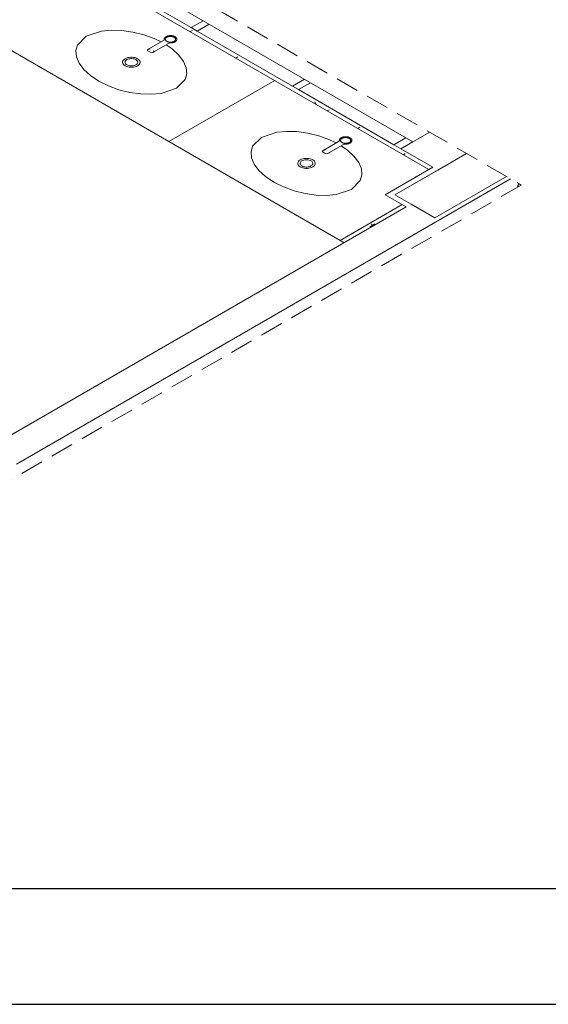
# Model space of a CAD drawing. Header units: millimetres. Extents: x 567 to 934, y -1 to 364.
# Tile 594 of 656: x 764.79 to 769.38, y 60.03 to 68.56. Entities that reach past the tile are written whole.
import ezdxf

# ---------------------------------------------------------------- set-up
doc = ezdxf.new("R2010")
doc.units = ezdxf.units.MM
doc.header["$MEASUREMENT"] = 0
doc.linetypes.add('JIS_02_2.0', pattern=[0.3, 0.2, -0.1])
doc.layers.get('0').update_dxf_attribs({"lineweight": 18})
for name, color, linetype, lineweight in [('A-ANNO-SYMB', 7, 'Continuous', 9), ('A-GENM', 7, 'Continuous', 13), ('A-GLAZ', 7, 'Continuous', 13), ('A-GLAZ-SILL', 7, 'Continuous', 13), ('A-WALL', 7, 'Continuous', 25), ('DI-Área do detalhe', 10, 'JIS_02_2.0', 0), ('Metais - Celite', 7, 'Continuous', 13), ('Peças hidrossanitárias', 7, 'Continuous', 13), ('S-COLS', 7, 'Continuous', 13)]:
    doc.layers.add(name, color=color, linetype=linetype, lineweight=lineweight)
doc.layers.add('FOLHA_PADRÃO', color=7, linetype='Continuous')

# ---------------------------------------------------------------- blocks, each defined once
blk = doc.blocks.new('A1EST. 1500')
at = {"layer": 'FOLHA_PADRÃO', "color": 1, "linetype": 'Continuous'}
blk.add_line((0, 0), (150.008, 0), dxfattribs=at)
at = {"layer": 'FOLHA_PADRÃO', "color": 6, "linetype": 'Continuous'}
blk.add_lwpolyline([(149, 58.4001), (149, 1), (1, 1), (1, 58.4001), (149, 58.4001)], dxfattribs=at)

msp = doc.modelspace()

# ---------------------------------------------------------------- linework, layer by layer
at = {"layer": 'A-ANNO-SYMB', "color": 8, "linetype": 'Continuous', "lineweight": 5}
msp.add_lwpolyline([(769.1085, 67.1085), (769.1091, 67.1103), (769.1098, 67.1121), (769.1104, 67.1139), (769.111, 67.1157), (769.1115, 67.1175), (769.1121, 67.1193), (769.1126, 67.1211), (769.1132, 67.123), (769.1137, 67.1248), (769.1141, 67.1266), (769.1146, 67.1284), (769.1151, 67.1302), (769.1155, 67.1321), (769.1159, 67.1339), (769.1163, 67.1357), (769.1167, 67.1375), (769.117, 67.1394), (769.1174, 67.1412), (769.1174, 67.1412)], dxfattribs=at)
at = {"layer": 'A-GENM', "color": 8, "lineweight": 5}
for p, q in [((764.4704, 69.497), (768.3399, 67.2629)), ((763.0492, 69.2574), (766.0861, 67.5041)), ((766.0861, 67.5041), (767.0041, 68.0341)), ((767.5699, 66.6474), (766.0861, 67.5041)), ((768.1074, 66.9578), (767.5699, 66.6474)), ((767.5699, 66.6474), (767.6045, 66.6274))]:
    msp.add_line(p, q, dxfattribs=at)
at = {"layer": 'A-GENM', "color": 8, "linetype": 'Continuous', "lineweight": 5}
for p, q in [((766.2708, 68.4575), (766.2899, 68.4685)), ((766.6667, 68.2289), (766.6827, 68.2381)), ((767.3512, 67.8492), (767.3609, 67.8281)), ((767.4586, 67.7717), (767.4746, 67.7809)), ((767.7226, 67.6193), (767.741, 67.6299)), ((768.1185, 67.3907), (768.1345, 67.3999)), ((767.829, 66.7664), (767.8726, 66.7915)), ((767.8415, 66.7927), (767.8519, 66.7702))]:
    msp.add_line(p, q, dxfattribs=at)
at = {"layer": 'A-GENM', "color": 8, "lineweight": 5}
for points in [[(765.3694, 68.4179), (765.5021, 68.4621), (765.5855, 68.47), (765.6767, 68.4675), (765.772, 68.4542), (765.8674, 68.4305), (765.9589, 68.3972), (766.0179, 68.3691)], [(766.1504, 67.967), (766.0177, 67.9228), (765.9343, 67.9149), (765.8431, 67.9174), (765.7478, 67.9307), (765.6524, 67.9544), (765.5609, 67.9877), (765.4774, 68.0294), (765.4053, 68.0776), (765.3476, 68.1304), (765.3065, 68.1855), (765.2835, 68.2405), (765.2791, 68.2932), (765.2928, 68.3413), (765.3694, 68.4179)], [(766.0612, 68.3443), (766.1145, 68.3073), (766.1722, 68.2545), (766.2133, 68.1994), (766.2363, 68.1444), (766.2407, 68.0917), (766.227, 68.0436), (766.1504, 67.967)], [(767.6688, 67.0903), (767.5361, 67.0461), (767.4528, 67.0382), (767.3616, 67.0407), (767.2662, 67.054), (767.1708, 67.0777), (767.0794, 67.1111), (766.9958, 67.1527), (766.9237, 67.2009), (766.866, 67.2537), (766.825, 67.3088), (766.802, 67.3638), (766.7975, 67.4165), (766.8112, 67.4646), (766.8878, 67.5412)], [(766.8878, 67.5412), (767.0205, 67.5855), (767.1039, 67.5934), (767.1951, 67.5908), (767.2904, 67.5775), (767.3859, 67.5538), (767.4773, 67.5205), (767.5363, 67.4924)], [(767.5796, 67.4676), (767.6329, 67.4307), (767.6906, 67.3779), (767.7317, 67.3228), (767.7547, 67.2677), (767.7591, 67.2151), (767.7454, 67.1669), (767.6688, 67.0903)]]:
    msp.add_lwpolyline(points, dxfattribs=at)
at = {"layer": 'A-GLAZ', "color": 8, "lineweight": 5}
for p, q in [((764.6167, 69.5724), (768.2021, 67.5024)), ((766.3834, 68.5524), (766.2795, 68.4924)), ((766.2795, 68.4924), (766.3315, 68.4624)), ((766.3315, 68.4624), (766.4354, 68.5224)), ((767.2625, 68.0449), (767.1585, 67.9849)), ((767.1585, 67.9849), (767.2105, 67.9549)), ((767.2105, 67.9549), (767.3144, 68.0149)), ((768.0375, 67.4774), (768.1415, 67.5374)), ((768.2021, 67.5024), (768.3469, 67.586)), ((768.0982, 67.4424), (768.0375, 67.4774)), ((768.2021, 67.5024), (768.0982, 67.4424))]:
    msp.add_line(p, q, dxfattribs=at)
at = {"layer": 'A-GLAZ-SILL', "color": 8, "lineweight": 5}
for p, q in [((766.2795, 68.4924), (765.4525, 68.9699)), ((767.1585, 67.9849), (766.3315, 68.4624)), ((768.0375, 67.4774), (767.2105, 67.9549))]:
    msp.add_line(p, q, dxfattribs=at)
at = {"layer": 'A-WALL', "color": 8, "lineweight": 5}
for p, q in [((768.0982, 67.4424), (768.3746, 67.2829)), ((768.0461, 67.0432), (768.6666, 67.4014)), ((768.3746, 67.2829), (767.9595, 67.0432)), ((764.7631, 64.7069), (769.0484, 67.181)), ((769.013, 67.2014), (768.3925, 66.8432)), ((767.9595, 67.0432), (768.142, 66.9378)), ((768.1853, 66.9628), (768.0461, 67.0432)), ((768.142, 66.9378), (764.5206, 64.8469)), ((768.3925, 66.8432), (768.1853, 66.9628))]:
    msp.add_line(p, q, dxfattribs=at)
at = {"layer": 'DI-Área do detalhe'}
msp.add_lwpolyline([(756.0674, 67.4217), (762.3494, 71.0487), (769.1412, 67.1274), (762.8592, 63.5005), (756.0674, 67.4217)], dxfattribs=at)
at = {"layer": 'Metais - Celite', "color": 8, "lineweight": 5}
for p, q in [((766.0577, 68.3921), (765.9117, 68.3078)), ((766.0446, 68.3934), (766.0445, 68.3921)), ((766.0445, 68.3921), (766.0445, 68.3909)), ((766.0445, 68.3909), (766.0446, 68.3896)), ((766.0448, 68.3947), (766.0446, 68.3934)), ((766.0446, 68.3896), (766.0447, 68.3883)), ((766.0447, 68.3883), (766.045, 68.3871)), ((766.0451, 68.3959), (766.0448, 68.3947)), ((766.045, 68.3871), (766.0453, 68.3858)), ((766.0454, 68.3972), (766.0451, 68.3959)), ((766.0453, 68.3858), (766.0457, 68.3846)), ((766.0459, 68.3984), (766.0454, 68.3972)), ((766.0464, 68.3997), (766.0459, 68.3984)), ((766.047, 68.4009), (766.0464, 68.3997)), ((766.0477, 68.4021), (766.047, 68.4009)), ((766.0485, 68.4033), (766.0477, 68.4021)), ((766.0494, 68.4045), (766.0485, 68.4033)), ((766.0503, 68.4056), (766.0494, 68.4045)), ((766.0514, 68.4067), (766.0503, 68.4056)), ((766.0525, 68.4078), (766.0514, 68.4067)), ((766.0537, 68.4089), (766.0525, 68.4078)), ((766.0549, 68.41), (766.0537, 68.4089)), ((766.0562, 68.411), (766.0549, 68.41)), ((766.0558, 68.393), (766.0557, 68.392)), ((766.0557, 68.392), (766.0557, 68.391)), ((766.0557, 68.391), (766.0558, 68.39)), ((766.056, 68.394), (766.0558, 68.393)), ((766.0558, 68.39), (766.0559, 68.3889)), ((766.0559, 68.3889), (766.0561, 68.3879)), ((766.0562, 68.395), (766.056, 68.394)), ((766.0561, 68.3879), (766.0564, 68.3869)), ((766.0576, 68.412), (766.0562, 68.411)), ((766.0565, 68.396), (766.0562, 68.395)), ((766.0564, 68.3869), (766.0567, 68.3859)), ((766.0568, 68.397), (766.0565, 68.396)), ((766.0567, 68.3859), (766.0571, 68.385)), ((766.0573, 68.398), (766.0568, 68.397)), ((766.0571, 68.385), (766.0576, 68.384)), ((766.0577, 68.399), (766.0573, 68.398)), ((766.0591, 68.4129), (766.0576, 68.412)), ((766.0576, 68.384), (766.0582, 68.383)), ((766.0583, 68.3999), (766.0577, 68.399)), ((766.0582, 68.383), (766.0588, 68.3821)), ((766.0589, 68.4009), (766.0583, 68.3999)), ((766.0588, 68.3821), (766.0594, 68.3811)), ((766.0596, 68.4018), (766.0589, 68.4009)), ((766.0606, 68.4138), (766.0591, 68.4129)), ((766.0594, 68.3811), (766.0602, 68.3802)), ((766.0604, 68.4027), (766.0596, 68.4018)), ((766.0602, 68.3802), (766.061, 68.3793)), ((766.0612, 68.4036), (766.0604, 68.4027)), ((766.0615, 68.4143), (766.0606, 68.4138)), ((766.061, 68.3793), (766.0618, 68.3784)), ((766.0621, 68.4045), (766.0612, 68.4036)), ((766.0631, 68.4152), (766.0615, 68.4143)), ((766.0618, 68.3784), (766.0628, 68.3776)), ((766.063, 68.4053), (766.0621, 68.4045)), ((766.0628, 68.3776), (766.0637, 68.3767)), ((766.064, 68.4062), (766.063, 68.4053)), ((766.0648, 68.416), (766.0631, 68.4152)), ((766.0637, 68.3767), (766.0648, 68.3759)), ((766.0651, 68.407), (766.064, 68.4062)), ((766.0665, 68.4168), (766.0648, 68.416)), ((766.0648, 68.3759), (766.0659, 68.3751)), ((766.0662, 68.4078), (766.0651, 68.407)), ((766.0659, 68.3751), (766.067, 68.3744)), ((766.0674, 68.4085), (766.0662, 68.4078)), ((766.0683, 68.4175), (766.0665, 68.4168)), ((766.067, 68.3744), (766.0682, 68.3736)), ((766.0686, 68.4092), (766.0674, 68.4085)), ((766.0682, 68.3736), (766.0695, 68.3729)), ((766.0701, 68.4182), (766.0683, 68.4175)), ((766.0692, 68.4096), (766.0686, 68.4092)), ((766.0705, 68.4103), (766.0692, 68.4096)), ((766.0695, 68.3729), (766.0708, 68.3722)), ((766.072, 68.4189), (766.0701, 68.4182)), ((766.0719, 68.411), (766.0705, 68.4103)), ((766.0708, 68.3722), (766.0721, 68.3716)), ((766.0733, 68.4116), (766.0719, 68.411)), ((766.074, 68.4195), (766.072, 68.4189)), ((766.0721, 68.3716), (766.0735, 68.371)), ((766.0747, 68.4122), (766.0733, 68.4116)), ((766.0759, 68.4201), (766.074, 68.4195)), ((766.0761, 68.4127), (766.0747, 68.4122)), ((766.0779, 68.4206), (766.0759, 68.4201)), ((766.0776, 68.4133), (766.0761, 68.4127)), ((766.0792, 68.4138), (766.0776, 68.4133)), ((766.08, 68.4211), (766.0779, 68.4206)), ((766.0808, 68.4142), (766.0792, 68.4138)), ((766.0821, 68.4215), (766.08, 68.4211)), ((766.0824, 68.4146), (766.0808, 68.4142)), ((766.0842, 68.4219), (766.0821, 68.4215)), ((766.084, 68.415), (766.0824, 68.4146)), ((766.0856, 68.4153), (766.084, 68.415)), ((766.0863, 68.4222), (766.0842, 68.4219)), ((766.0873, 68.4157), (766.0856, 68.4153)), ((766.0884, 68.4225), (766.0863, 68.4222)), ((766.089, 68.4159), (766.0873, 68.4157)), ((766.0906, 68.4227), (766.0884, 68.4225)), ((766.0907, 68.4161), (766.089, 68.4159)), ((766.0928, 68.4229), (766.0906, 68.4227)), ((766.0924, 68.4163), (766.0907, 68.4161)), ((766.0942, 68.4165), (766.0924, 68.4163)), ((766.095, 68.423), (766.0928, 68.4229)), ((766.0959, 68.4166), (766.0942, 68.4165)), ((766.0972, 68.4231), (766.095, 68.423)), ((766.0977, 68.4166), (766.0959, 68.4166)), ((766.0994, 68.4232), (766.0972, 68.4231)), ((766.0994, 68.4167), (766.0977, 68.4166)), ((766.1016, 68.4231), (766.0994, 68.4232)), ((766.1012, 68.4166), (766.0994, 68.4167)), ((766.1029, 68.4166), (766.1012, 68.4166)), ((766.1038, 68.4231), (766.1016, 68.4231)), ((766.1047, 68.4165), (766.1029, 68.4166)), ((766.106, 68.4229), (766.1038, 68.4231)), ((766.1064, 68.4164), (766.1047, 68.4165)), ((766.1082, 68.4228), (766.106, 68.4229)), ((766.1081, 68.4162), (766.1064, 68.4164)), ((766.1099, 68.416), (766.1081, 68.4162)), ((766.1103, 68.4225), (766.1082, 68.4228)), ((766.1116, 68.4157), (766.1099, 68.416)), ((766.1125, 68.4223), (766.1103, 68.4225)), ((766.1132, 68.4154), (766.1116, 68.4157)), ((766.1146, 68.4219), (766.1125, 68.4223)), ((766.1149, 68.4151), (766.1132, 68.4154)), ((766.1167, 68.4216), (766.1146, 68.4219)), ((766.1165, 68.4147), (766.1149, 68.4151)), ((766.1181, 68.4143), (766.1165, 68.4147)), ((766.1188, 68.4212), (766.1167, 68.4216)), ((766.1197, 68.4138), (766.1181, 68.4143)), ((766.1209, 68.4207), (766.1188, 68.4212)), ((766.1212, 68.4134), (766.1197, 68.4138)), ((766.1229, 68.4202), (766.1209, 68.4207)), ((766.1228, 68.4128), (766.1212, 68.4134)), ((766.1242, 68.4123), (766.1228, 68.4128)), ((766.1249, 68.4196), (766.1229, 68.4202)), ((766.1257, 68.4117), (766.1242, 68.4123)), ((766.1268, 68.419), (766.1249, 68.4196)), ((766.127, 68.4111), (766.1257, 68.4117)), ((766.1259, 68.3711), (766.1273, 68.3717)), ((766.1287, 68.4184), (766.1268, 68.419)), ((766.1284, 68.4104), (766.127, 68.4111)), ((766.1273, 68.3717), (766.1286, 68.3724)), ((766.1297, 68.4098), (766.1284, 68.4104)), ((766.1286, 68.3724), (766.1299, 68.373)), ((766.1305, 68.4177), (766.1287, 68.4184)), ((766.1309, 68.4091), (766.1297, 68.4098)), ((766.1299, 68.373), (766.1306, 68.3734)), ((766.1323, 68.4169), (766.1305, 68.4177)), ((766.1306, 68.3734), (766.1318, 68.3742)), ((766.1321, 68.4083), (766.1309, 68.4091)), ((766.1318, 68.3742), (766.133, 68.3749)), ((766.1333, 68.4075), (766.1321, 68.4083)), ((766.1341, 68.4162), (766.1323, 68.4169)), ((766.133, 68.3749), (766.1341, 68.3757)), ((766.1344, 68.4068), (766.1333, 68.4075)), ((766.1358, 68.4153), (766.1341, 68.4162)), ((766.1341, 68.3757), (766.1352, 68.3765)), ((766.1354, 68.4059), (766.1344, 68.4068)), ((766.1352, 68.3765), (766.1362, 68.3773)), ((766.1364, 68.4051), (766.1354, 68.4059)), ((766.1374, 68.4145), (766.1358, 68.4153)), ((766.1362, 68.3773), (766.1371, 68.3782)), ((766.1373, 68.4042), (766.1364, 68.4051)), ((766.1371, 68.3782), (766.138, 68.3791)), ((766.1382, 68.4034), (766.1373, 68.4042)), ((766.139, 68.4136), (766.1374, 68.4145)), ((766.138, 68.3791), (766.1388, 68.38)), ((766.139, 68.4025), (766.1382, 68.4034)), ((766.1388, 68.38), (766.1396, 68.3809)), ((766.1405, 68.4127), (766.139, 68.4136)), ((766.1397, 68.4015), (766.139, 68.4025)), ((766.1396, 68.3809), (766.1402, 68.3818)), ((766.1404, 68.4006), (766.1397, 68.4015)), ((766.1402, 68.3818), (766.1409, 68.3828)), ((766.141, 68.3997), (766.1404, 68.4006)), ((766.1419, 68.4117), (766.1405, 68.4127)), ((766.1409, 68.3828), (766.1414, 68.3837)), ((766.1416, 68.3987), (766.141, 68.3997)), ((766.1414, 68.3837), (766.1419, 68.3847)), ((766.142, 68.3977), (766.1416, 68.3987)), ((766.1416, 68.3707), (766.1429, 68.3717)), ((766.1433, 68.4107), (766.1419, 68.4117)), ((766.1419, 68.3847), (766.1424, 68.3857)), ((766.1425, 68.3967), (766.142, 68.3977)), ((766.1424, 68.3857), (766.1427, 68.3867)), ((766.1428, 68.3957), (766.1425, 68.3967)), ((766.1427, 68.3867), (766.143, 68.3877)), ((766.1431, 68.3947), (766.1428, 68.3957)), ((766.1429, 68.3717), (766.1443, 68.3727)), ((766.143, 68.3877), (766.1432, 68.3887)), ((766.1433, 68.3937), (766.1431, 68.3947)), ((766.1432, 68.3887), (766.1434, 68.3897)), ((766.1446, 68.4097), (766.1433, 68.4107)), ((766.1434, 68.3927), (766.1433, 68.3937)), ((766.1435, 68.3917), (766.1434, 68.3927)), ((766.1434, 68.3907), (766.1435, 68.3917)), ((766.1434, 68.3897), (766.1434, 68.3907)), ((766.1443, 68.3727), (766.1455, 68.3738)), ((766.1459, 68.4086), (766.1446, 68.4097)), ((766.1455, 68.3738), (766.1467, 68.3748)), ((766.147, 68.4075), (766.1459, 68.4086)), ((766.1467, 68.3748), (766.1478, 68.3759)), ((766.1481, 68.4064), (766.147, 68.4075)), ((766.1478, 68.3759), (766.1488, 68.3771)), ((766.1491, 68.4053), (766.1481, 68.4064)), ((766.1488, 68.3771), (766.1498, 68.3782)), ((766.15, 68.4042), (766.1491, 68.4053)), ((766.1498, 68.3782), (766.1507, 68.3794)), ((766.1509, 68.403), (766.15, 68.4042)), ((766.1507, 68.3794), (766.1514, 68.3806)), ((766.1516, 68.4018), (766.1509, 68.403)), ((766.1514, 68.3806), (766.1522, 68.3818)), ((766.1523, 68.4006), (766.1516, 68.4018)), ((766.1522, 68.3818), (766.1528, 68.383)), ((766.1529, 68.3993), (766.1523, 68.4006)), ((766.1528, 68.383), (766.1533, 68.3842)), ((766.1534, 68.3981), (766.1529, 68.3993)), ((766.1533, 68.3842), (766.1538, 68.3855)), ((766.1539, 68.3969), (766.1534, 68.3981)), ((766.1538, 68.3855), (766.1541, 68.3867)), ((766.1542, 68.3956), (766.1539, 68.3969)), ((766.1541, 68.3867), (766.1544, 68.388)), ((766.1545, 68.3943), (766.1542, 68.3956)), ((766.1544, 68.388), (766.1546, 68.3893)), ((766.1546, 68.3931), (766.1545, 68.3943)), ((766.1547, 68.3918), (766.1546, 68.3931)), ((766.1546, 68.3893), (766.1547, 68.3905)), ((766.1547, 68.3905), (766.1547, 68.3918)), ((765.9014, 68.3008), (765.896, 68.2956)), ((765.896, 68.2956), (765.9149, 68.2847)), ((765.9081, 68.3057), (765.9014, 68.3008)), ((765.9153, 68.3098), (765.9081, 68.3057)), ((765.9239, 68.3099), (765.9182, 68.3066)), ((765.9529, 68.2866), (765.9585, 68.2899)), ((765.955, 68.2828), (766.1015, 68.3674)), ((766.0735, 68.371), (766.075, 68.3704)), ((766.075, 68.3704), (766.0764, 68.3698)), ((766.0764, 68.3698), (766.0779, 68.3693)), ((766.0779, 68.3693), (766.0795, 68.3688)), ((766.0795, 68.3688), (766.0811, 68.3684)), ((766.0811, 68.3684), (766.0827, 68.368)), ((766.0827, 68.368), (766.0843, 68.3676)), ((766.0843, 68.3676), (766.0859, 68.3673)), ((766.0859, 68.3673), (766.0876, 68.367)), ((766.0876, 68.367), (766.0893, 68.3667)), ((766.0888, 68.3601), (766.091, 68.3599)), ((766.0893, 68.3667), (766.091, 68.3665)), ((766.091, 68.3665), (766.0928, 68.3663)), ((766.091, 68.3599), (766.0932, 68.3597)), ((766.0928, 68.3663), (766.0945, 68.3662)), ((766.0932, 68.3597), (766.0954, 68.3596)), ((766.0945, 68.3662), (766.0963, 68.3661)), ((766.0954, 68.3596), (766.0976, 68.3595)), ((766.0963, 68.3661), (766.098, 68.366)), ((766.0976, 68.3595), (766.0998, 68.3595)), ((766.098, 68.366), (766.0998, 68.366)), ((766.0998, 68.366), (766.1015, 68.366)), ((766.0998, 68.3595), (766.102, 68.3595)), ((766.1015, 68.366), (766.1033, 68.3661)), ((766.102, 68.3595), (766.1042, 68.3596)), ((766.1033, 68.3661), (766.105, 68.3662)), ((766.1042, 68.3596), (766.1064, 68.3598)), ((766.105, 68.3662), (766.1067, 68.3663)), ((766.1064, 68.3598), (766.1086, 68.3599)), ((766.1067, 68.3663), (766.1085, 68.3665)), ((766.1085, 68.3665), (766.1102, 68.3668)), ((766.1086, 68.3599), (766.1107, 68.3602)), ((766.1102, 68.3668), (766.1119, 68.367)), ((766.1107, 68.3602), (766.1129, 68.3605)), ((766.1119, 68.367), (766.1135, 68.3673)), ((766.1129, 68.3605), (766.115, 68.3608)), ((766.1135, 68.3673), (766.1152, 68.3677)), ((766.115, 68.3608), (766.1171, 68.3612)), ((766.1152, 68.3677), (766.1168, 68.368)), ((766.1168, 68.368), (766.1184, 68.3685)), ((766.1171, 68.3612), (766.1192, 68.3616)), ((766.1184, 68.3685), (766.12, 68.3689)), ((766.1192, 68.3616), (766.1212, 68.3621)), ((766.12, 68.3689), (766.1215, 68.3694)), ((766.1212, 68.3621), (766.1233, 68.3626)), ((766.1215, 68.3694), (766.123, 68.3699)), ((766.123, 68.3699), (766.1245, 68.3705)), ((766.1233, 68.3626), (766.1252, 68.3632)), ((766.1245, 68.3705), (766.1259, 68.3711)), ((766.1252, 68.3632), (766.1272, 68.3638)), ((766.1272, 68.3638), (766.129, 68.3644)), ((766.129, 68.3644), (766.1309, 68.3651)), ((766.1309, 68.3651), (766.1327, 68.3659)), ((766.1327, 68.3659), (766.1344, 68.3667)), ((766.1344, 68.3667), (766.1361, 68.3675)), ((766.1361, 68.3675), (766.1377, 68.3684)), ((766.1377, 68.3684), (766.1386, 68.3688)), ((766.1386, 68.3688), (766.1401, 68.3698)), ((766.1401, 68.3698), (766.1416, 68.3707)), ((765.9149, 68.2847), (765.9338, 68.2738)), ((765.9338, 68.2738), (765.9427, 68.2769)), ((765.9427, 68.2769), (765.9512, 68.2808)), ((765.9512, 68.2808), (765.9584, 68.2849)), ((767.5632, 67.518), (767.563, 67.5167)), ((767.5635, 67.5193), (767.5632, 67.518)), ((767.5639, 67.5205), (767.5635, 67.5193)), ((767.5643, 67.5218), (767.5639, 67.5205)), ((767.5648, 67.523), (767.5643, 67.5218)), ((767.5655, 67.5242), (767.5648, 67.523)), ((767.5662, 67.5254), (767.5655, 67.5242)), ((767.5669, 67.5266), (767.5662, 67.5254)), ((767.5678, 67.5278), (767.5669, 67.5266)), ((767.5688, 67.5289), (767.5678, 67.5278)), ((767.5698, 67.5301), (767.5688, 67.5289)), ((767.5709, 67.5312), (767.5698, 67.5301)), ((767.5721, 67.5322), (767.5709, 67.5312)), ((767.5733, 67.5333), (767.5721, 67.5322)), ((767.5747, 67.5343), (767.5733, 67.5333)), ((767.5746, 67.5183), (767.5744, 67.5173)), ((767.5749, 67.5193), (767.5746, 67.5183)), ((767.5761, 67.5353), (767.5747, 67.5343)), ((767.5753, 67.5203), (767.5749, 67.5193)), ((767.5757, 67.5213), (767.5753, 67.5203)), ((767.5762, 67.5223), (767.5757, 67.5213)), ((767.5775, 67.5363), (767.5761, 67.5353)), ((767.5767, 67.5232), (767.5762, 67.5223)), ((767.5774, 67.5242), (767.5767, 67.5232)), ((767.5781, 67.5251), (767.5774, 67.5242)), ((767.579, 67.5372), (767.5775, 67.5363)), ((767.5788, 67.526), (767.5781, 67.5251)), ((767.5796, 67.5269), (767.5788, 67.526)), ((767.5799, 67.5376), (767.579, 67.5372)), ((767.5805, 67.5278), (767.5796, 67.5269)), ((767.5815, 67.5385), (767.5799, 67.5376)), ((767.5815, 67.5287), (767.5805, 67.5278)), ((767.5832, 67.5393), (767.5815, 67.5385)), ((767.5825, 67.5295), (767.5815, 67.5287)), ((767.5835, 67.5303), (767.5825, 67.5295)), ((767.5849, 67.5401), (767.5832, 67.5393)), ((767.5846, 67.5311), (767.5835, 67.5303)), ((767.5858, 67.5318), (767.5846, 67.5311)), ((767.5867, 67.5409), (767.5849, 67.5401)), ((767.587, 67.5326), (767.5858, 67.5318)), ((767.5886, 67.5416), (767.5867, 67.5409)), ((767.5877, 67.533), (767.587, 67.5326)), ((767.589, 67.5336), (767.5877, 67.533)), ((767.5905, 67.5422), (767.5886, 67.5416)), ((767.5903, 67.5343), (767.589, 67.5336)), ((767.5917, 67.5349), (767.5903, 67.5343)), ((767.5924, 67.5428), (767.5905, 67.5422)), ((767.5931, 67.5355), (767.5917, 67.5349)), ((767.5944, 67.5434), (767.5924, 67.5428)), ((767.5946, 67.5361), (767.5931, 67.5355)), ((767.5964, 67.5439), (767.5944, 67.5434)), ((767.5961, 67.5366), (767.5946, 67.5361)), ((767.5976, 67.5371), (767.5961, 67.5366)), ((767.5984, 67.5444), (767.5964, 67.5439)), ((767.5992, 67.5375), (767.5976, 67.5371)), ((767.6005, 67.5448), (767.5984, 67.5444)), ((767.6008, 67.538), (767.5992, 67.5375)), ((767.6026, 67.5452), (767.6005, 67.5448)), ((767.6024, 67.5383), (767.6008, 67.538)), ((767.6041, 67.5387), (767.6024, 67.5383)), ((767.6047, 67.5455), (767.6026, 67.5452)), ((767.6057, 67.539), (767.6041, 67.5387)), ((767.6069, 67.5458), (767.6047, 67.5455)), ((767.6074, 67.5392), (767.6057, 67.539)), ((767.609, 67.5461), (767.6069, 67.5458)), ((767.6091, 67.5395), (767.6074, 67.5392)), ((767.6112, 67.5462), (767.609, 67.5461)), ((767.6109, 67.5397), (767.6091, 67.5395)), ((767.6126, 67.5398), (767.6109, 67.5397)), ((767.6134, 67.5464), (767.6112, 67.5462)), ((767.6143, 67.5399), (767.6126, 67.5398)), ((767.6156, 67.5465), (767.6134, 67.5464)), ((767.6161, 67.54), (767.6143, 67.5399)), ((767.6178, 67.5465), (767.6156, 67.5465)), ((767.6179, 67.54), (767.6161, 67.54)), ((767.62, 67.5465), (767.6178, 67.5465)), ((767.6196, 67.54), (767.6179, 67.54)), ((767.6214, 67.5399), (767.6196, 67.54)), ((767.6222, 67.5464), (767.62, 67.5465)), ((767.6231, 67.5398), (767.6214, 67.5399)), ((767.6244, 67.5463), (767.6222, 67.5464)), ((767.6248, 67.5397), (767.6231, 67.5398)), ((767.6266, 67.5461), (767.6244, 67.5463)), ((767.6266, 67.5395), (767.6248, 67.5397)), ((767.6288, 67.5459), (767.6266, 67.5461)), ((767.6283, 67.5393), (767.6266, 67.5395)), ((767.63, 67.539), (767.6283, 67.5393)), ((767.6309, 67.5456), (767.6288, 67.5459)), ((767.6317, 67.5387), (767.63, 67.539)), ((767.6331, 67.5453), (767.6309, 67.5456)), ((767.6333, 67.5384), (767.6317, 67.5387)), ((767.6352, 67.5449), (767.6331, 67.5453)), ((767.635, 67.538), (767.6333, 67.5384)), ((767.6366, 67.5376), (767.635, 67.538)), ((767.6372, 67.5445), (767.6352, 67.5449)), ((767.6381, 67.5372), (767.6366, 67.5376)), ((767.6393, 67.544), (767.6372, 67.5445)), ((767.6397, 67.5367), (767.6381, 67.5372)), ((767.6413, 67.5435), (767.6393, 67.544)), ((767.6412, 67.5362), (767.6397, 67.5367)), ((767.6427, 67.5356), (767.6412, 67.5362)), ((767.6433, 67.5429), (767.6413, 67.5435)), ((767.6441, 67.535), (767.6427, 67.5356)), ((767.6452, 67.5423), (767.6433, 67.5429)), ((767.6455, 67.5344), (767.6441, 67.535)), ((767.6471, 67.5417), (767.6452, 67.5423)), ((767.6468, 67.5338), (767.6455, 67.5344)), ((767.6481, 67.5331), (767.6468, 67.5338)), ((767.649, 67.541), (767.6471, 67.5417)), ((767.6494, 67.5324), (767.6481, 67.5331)), ((767.6508, 67.5403), (767.649, 67.541)), ((767.6506, 67.5316), (767.6494, 67.5324)), ((767.6517, 67.5309), (767.6506, 67.5316)), ((767.6525, 67.5395), (767.6508, 67.5403)), ((767.6528, 67.5301), (767.6517, 67.5309)), ((767.6542, 67.5387), (767.6525, 67.5395)), ((767.6539, 67.5293), (767.6528, 67.5301)), ((767.6548, 67.5284), (767.6539, 67.5293)), ((767.6558, 67.5378), (767.6542, 67.5387)), ((767.6558, 67.5276), (767.6548, 67.5284)), ((767.6574, 67.5369), (767.6558, 67.5378)), ((767.6566, 67.5267), (767.6558, 67.5276)), ((767.6574, 67.5258), (767.6566, 67.5267)), ((767.6589, 67.536), (767.6574, 67.5369)), ((767.6582, 67.5249), (767.6574, 67.5258)), ((767.6589, 67.5239), (767.6582, 67.5249)), ((767.6604, 67.535), (767.6589, 67.536)), ((767.6595, 67.523), (767.6589, 67.5239)), ((767.66, 67.522), (767.6595, 67.523)), ((767.6605, 67.521), (767.66, 67.522)), ((767.6617, 67.534), (767.6604, 67.535)), ((767.6609, 67.5201), (767.6605, 67.521)), ((767.6612, 67.5191), (767.6609, 67.5201)), ((767.6615, 67.5181), (767.6612, 67.5191)), ((767.6617, 67.5171), (767.6615, 67.5181)), ((767.663, 67.533), (767.6617, 67.534)), ((767.6643, 67.532), (767.663, 67.533)), ((767.6654, 67.5309), (767.6643, 67.532)), ((767.6665, 67.5298), (767.6654, 67.5309)), ((767.6675, 67.5286), (767.6665, 67.5298)), ((767.6685, 67.5275), (767.6675, 67.5286)), ((767.6693, 67.5263), (767.6685, 67.5275)), ((767.6701, 67.5251), (767.6693, 67.5263)), ((767.6708, 67.5239), (767.6701, 67.5251)), ((767.6714, 67.5227), (767.6708, 67.5239)), ((767.6719, 67.5214), (767.6714, 67.5227)), ((767.6723, 67.5202), (767.6719, 67.5214)), ((767.6726, 67.5189), (767.6723, 67.5202)), ((767.6729, 67.5177), (767.6726, 67.5189)), ((767.6731, 67.5164), (767.6729, 67.5177)), ((767.4337, 67.4331), (767.4266, 67.429)), ((767.5761, 67.5155), (767.4301, 67.4312)), ((767.4423, 67.4332), (767.4366, 67.43)), ((767.4734, 67.4062), (767.6199, 67.4908)), ((767.563, 67.5167), (767.5629, 67.5155)), ((767.5629, 67.5155), (767.5629, 67.5142)), ((767.5629, 67.5142), (767.563, 67.5129)), ((767.563, 67.5129), (767.5632, 67.5117)), ((767.5632, 67.5117), (767.5634, 67.5104)), ((767.5634, 67.5104), (767.5637, 67.5091)), ((767.5637, 67.5091), (767.5642, 67.5079)), ((767.5744, 67.5173), (767.5742, 67.5163)), ((767.5742, 67.5163), (767.5742, 67.5153)), ((767.5742, 67.5153), (767.5742, 67.5143)), ((767.5742, 67.5143), (767.5742, 67.5133)), ((767.5742, 67.5133), (767.5743, 67.5123)), ((767.5743, 67.5123), (767.5745, 67.5113)), ((767.5745, 67.5113), (767.5748, 67.5103)), ((767.5748, 67.5103), (767.5752, 67.5093)), ((767.5752, 67.5093), (767.5756, 67.5083)), ((767.5756, 67.5083), (767.576, 67.5073)), ((767.576, 67.5073), (767.5766, 67.5064)), ((767.5766, 67.5064), (767.5772, 67.5054)), ((767.5772, 67.5054), (767.5779, 67.5045)), ((767.5779, 67.5045), (767.5786, 67.5035)), ((767.5786, 67.5035), (767.5794, 67.5026)), ((767.5794, 67.5026), (767.5803, 67.5018)), ((767.5803, 67.5018), (767.5812, 67.5009)), ((767.5812, 67.5009), (767.5822, 67.5001)), ((767.5822, 67.5001), (767.5832, 67.4992)), ((767.5832, 67.4992), (767.5843, 67.4985)), ((767.5843, 67.4985), (767.5855, 67.4977)), ((767.5855, 67.4977), (767.5867, 67.497)), ((767.5867, 67.497), (767.5879, 67.4962)), ((767.5879, 67.4962), (767.5892, 67.4956)), ((767.5892, 67.4956), (767.5906, 67.4949)), ((767.5906, 67.4949), (767.592, 67.4943)), ((767.592, 67.4943), (767.5934, 67.4937)), ((767.5934, 67.4937), (767.5949, 67.4932)), ((767.5949, 67.4932), (767.5964, 67.4926)), ((767.5964, 67.4926), (767.5979, 67.4922)), ((767.5979, 67.4922), (767.5995, 67.4917)), ((767.5995, 67.4917), (767.6011, 67.4913)), ((767.6011, 67.4913), (767.6027, 67.4909)), ((767.6027, 67.4909), (767.6044, 67.4906)), ((767.6044, 67.4906), (767.6061, 67.4903)), ((767.6061, 67.4903), (767.6078, 67.49)), ((767.6073, 67.4835), (767.6094, 67.4832)), ((767.6078, 67.49), (767.6095, 67.4898)), ((767.6094, 67.4832), (767.6116, 67.4831)), ((767.6095, 67.4898), (767.6112, 67.4896)), ((767.6112, 67.4896), (767.6129, 67.4895)), ((767.6116, 67.4831), (767.6138, 67.4829)), ((767.6129, 67.4895), (767.6147, 67.4894)), ((767.6138, 67.4829), (767.616, 67.4829)), ((767.6147, 67.4894), (767.6164, 67.4894)), ((767.616, 67.4829), (767.6182, 67.4828)), ((767.6164, 67.4894), (767.6182, 67.4893)), ((767.6182, 67.4893), (767.6199, 67.4894)), ((767.6182, 67.4828), (767.6204, 67.4829)), ((767.6199, 67.4894), (767.6217, 67.4894)), ((767.6204, 67.4829), (767.6226, 67.483)), ((767.6217, 67.4894), (767.6234, 67.4895)), ((767.6226, 67.483), (767.6248, 67.4831)), ((767.6234, 67.4895), (767.6252, 67.4897)), ((767.6248, 67.4831), (767.627, 67.4833)), ((767.6252, 67.4897), (767.6269, 67.4899)), ((767.6269, 67.4899), (767.6286, 67.4901)), ((767.627, 67.4833), (767.6292, 67.4835)), ((767.6286, 67.4901), (767.6303, 67.4904)), ((767.6292, 67.4835), (767.6313, 67.4838)), ((767.6303, 67.4904), (767.632, 67.4907)), ((767.6313, 67.4838), (767.6335, 67.4841)), ((767.632, 67.4907), (767.6336, 67.491)), ((767.6335, 67.4841), (767.6356, 67.4845)), ((767.6336, 67.491), (767.6353, 67.4914)), ((767.6353, 67.4914), (767.6369, 67.4918)), ((767.6356, 67.4845), (767.6376, 67.4849)), ((767.6369, 67.4918), (767.6384, 67.4922)), ((767.6376, 67.4849), (767.6397, 67.4854)), ((767.6384, 67.4922), (767.64, 67.4927)), ((767.6397, 67.4854), (767.6417, 67.4859)), ((767.64, 67.4927), (767.6415, 67.4933)), ((767.6415, 67.4933), (767.6429, 67.4938)), ((767.6417, 67.4859), (767.6437, 67.4865)), ((767.6429, 67.4938), (767.6444, 67.4944)), ((767.6437, 67.4865), (767.6456, 67.4871)), ((767.6444, 67.4944), (767.6457, 67.495)), ((767.6456, 67.4871), (767.6475, 67.4878)), ((767.6457, 67.495), (767.6471, 67.4957)), ((767.6471, 67.4957), (767.6484, 67.4964)), ((767.6475, 67.4878), (767.6493, 67.4885)), ((767.6484, 67.4964), (767.649, 67.4968)), ((767.649, 67.4968), (767.6503, 67.4975)), ((767.6493, 67.4885), (767.6511, 67.4892)), ((767.6503, 67.4975), (767.6514, 67.4982)), ((767.6511, 67.4892), (767.6528, 67.49)), ((767.6514, 67.4982), (767.6525, 67.499)), ((767.6525, 67.499), (767.6536, 67.4998)), ((767.6528, 67.49), (767.6545, 67.4908)), ((767.6536, 67.4998), (767.6546, 67.5007)), ((767.6545, 67.4908), (767.6561, 67.4917)), ((767.6546, 67.5007), (767.6555, 67.5015)), ((767.6555, 67.5015), (767.6564, 67.5024)), ((767.6561, 67.4917), (767.657, 67.4922)), ((767.6564, 67.5024), (767.6572, 67.5033)), ((767.657, 67.4922), (767.6585, 67.4931)), ((767.6572, 67.5033), (767.658, 67.5042)), ((767.658, 67.5042), (767.6587, 67.5051)), ((767.6585, 67.4931), (767.66, 67.494)), ((767.6587, 67.5051), (767.6593, 67.5061)), ((767.6593, 67.5061), (767.6599, 67.5071)), ((767.6599, 67.5071), (767.6604, 67.508)), ((767.66, 67.494), (767.6614, 67.495)), ((767.6604, 67.508), (767.6608, 67.509)), ((767.6608, 67.509), (767.6611, 67.51)), ((767.6611, 67.51), (767.6614, 67.511)), ((767.6614, 67.511), (767.6616, 67.512)), ((767.6614, 67.495), (767.6627, 67.496)), ((767.6616, 67.512), (767.6618, 67.513)), ((767.6618, 67.5161), (767.6617, 67.5171)), ((767.6619, 67.515), (767.6618, 67.5161)), ((767.6618, 67.513), (767.6619, 67.514)), ((767.6619, 67.514), (767.6619, 67.515)), ((767.6627, 67.496), (767.664, 67.4971)), ((767.664, 67.4971), (767.6651, 67.4982)), ((767.6651, 67.4982), (767.6662, 67.4993)), ((767.6662, 67.4993), (767.6673, 67.5004)), ((767.6673, 67.5004), (767.6682, 67.5015)), ((767.6682, 67.5015), (767.6691, 67.5027)), ((767.6691, 67.5027), (767.6699, 67.5039)), ((767.6699, 67.5039), (767.6706, 67.5051)), ((767.6706, 67.5051), (767.6712, 67.5063)), ((767.6712, 67.5063), (767.6717, 67.5076)), ((767.6717, 67.5076), (767.6722, 67.5088)), ((767.6722, 67.5088), (767.6726, 67.5101)), ((767.6726, 67.5101), (767.6728, 67.5113)), ((767.6728, 67.5113), (767.673, 67.5126)), ((767.673, 67.5126), (767.6731, 67.5139)), ((767.6731, 67.5151), (767.6731, 67.5164)), ((767.6731, 67.5139), (767.6731, 67.5151)), ((767.4198, 67.4241), (767.4145, 67.4189)), ((767.4145, 67.4189), (767.4333, 67.408)), ((767.4266, 67.429), (767.4198, 67.4241)), ((767.4333, 67.408), (767.4522, 67.3971)), ((767.4522, 67.3971), (767.4611, 67.4002)), ((767.4611, 67.4002), (767.4697, 67.4041)), ((767.4697, 67.4041), (767.4768, 67.4082)), ((767.4713, 67.41), (767.4769, 67.4132))]:
    msp.add_line(p, q, dxfattribs=at)
for points in [[(766.046, 68.3988), (766.0458, 68.3982), (766.0456, 68.3976), (766.0454, 68.397), (766.0452, 68.3964), (766.045, 68.3958), (766.0449, 68.3952), (766.0448, 68.3947), (766.0447, 68.3941), (766.0446, 68.3935)], [(766.0562, 68.3949), (766.0559, 68.3938), (766.0558, 68.3928), (766.0557, 68.3917), (766.0557, 68.3907), (766.0558, 68.3896), (766.056, 68.3886), (766.0562, 68.3875), (766.0565, 68.3865), (766.0569, 68.3855)], [(766.0606, 68.4138), (766.0601, 68.4135), (766.0595, 68.4132), (766.059, 68.4129), (766.0585, 68.4125), (766.058, 68.4122), (766.0575, 68.4119), (766.057, 68.4115), (766.0565, 68.4112), (766.056, 68.4108)], [(766.0648, 68.416), (766.0643, 68.4158), (766.0639, 68.4156), (766.0634, 68.4153), (766.0629, 68.4151), (766.0624, 68.4148), (766.062, 68.4146), (766.0615, 68.4143), (766.0611, 68.4141), (766.0606, 68.4138)], [(766.0686, 68.4092), (766.0683, 68.4091), (766.068, 68.4089), (766.0677, 68.4087), (766.0674, 68.4085), (766.0671, 68.4083), (766.0668, 68.4082), (766.0665, 68.408), (766.0663, 68.4078), (766.066, 68.4076)], [(766.0727, 68.4113), (766.0722, 68.4111), (766.0717, 68.4109), (766.0713, 68.4107), (766.0708, 68.4104), (766.0703, 68.4102), (766.0699, 68.41), (766.0695, 68.4097), (766.069, 68.4095), (766.0686, 68.4092)], [(766.0972, 68.4231), (766.0958, 68.4231), (766.0944, 68.423), (766.093, 68.4229), (766.0916, 68.4228), (766.0902, 68.4227), (766.0888, 68.4225), (766.0874, 68.4224), (766.086, 68.4222), (766.0847, 68.422)], [(766.1042, 68.4165), (766.1031, 68.4166), (766.102, 68.4166), (766.1009, 68.4166), (766.0997, 68.4167), (766.0986, 68.4166), (766.0975, 68.4166), (766.0964, 68.4166), (766.0953, 68.4165), (766.0941, 68.4165)], [(766.1302, 68.4178), (766.1293, 68.4181), (766.1284, 68.4185), (766.1275, 68.4188), (766.1265, 68.4191), (766.1256, 68.4194), (766.1246, 68.4197), (766.1237, 68.42), (766.1227, 68.4202), (766.1217, 68.4205)], [(766.1265, 68.3713), (766.127, 68.3716), (766.1274, 68.3718), (766.1279, 68.372), (766.1284, 68.3722), (766.1288, 68.3725), (766.1293, 68.3727), (766.1297, 68.3729), (766.1302, 68.3732), (766.1306, 68.3734)], [(766.1306, 68.3734), (766.1309, 68.3736), (766.1312, 68.3738), (766.1315, 68.374), (766.1318, 68.3741), (766.1321, 68.3743), (766.1324, 68.3745), (766.1326, 68.3747), (766.1329, 68.3749), (766.1332, 68.3751)], [(766.1386, 68.3688), (766.1391, 68.3692), (766.1396, 68.3695), (766.1402, 68.3698), (766.1407, 68.3701), (766.1412, 68.3705), (766.1417, 68.3708), (766.1422, 68.3711), (766.1427, 68.3715), (766.1432, 68.3718)], [(766.143, 68.3878), (766.1432, 68.3888), (766.1434, 68.3899), (766.1434, 68.3909), (766.1434, 68.392), (766.1433, 68.393), (766.1432, 68.3941), (766.143, 68.3951), (766.1426, 68.3962), (766.1423, 68.3972)], [(766.1513, 68.4024), (766.1508, 68.4031), (766.1503, 68.4038), (766.1498, 68.4045), (766.1492, 68.4052), (766.1486, 68.4059), (766.148, 68.4065), (766.1474, 68.4072), (766.1467, 68.4078), (766.146, 68.4085)], [(766.1532, 68.3839), (766.1534, 68.3845), (766.1536, 68.3851), (766.1538, 68.3857), (766.154, 68.3862), (766.1541, 68.3868), (766.1543, 68.3874), (766.1544, 68.388), (766.1545, 68.3886), (766.1546, 68.3892)], [(766.095, 68.3662), (766.0961, 68.3661), (766.0972, 68.3661), (766.0983, 68.366), (766.0994, 68.366), (766.1006, 68.366), (766.1017, 68.366), (766.1028, 68.3661), (766.1039, 68.3661), (766.105, 68.3662)], [(766.1019, 68.3595), (766.1034, 68.3596), (766.1048, 68.3597), (766.1062, 68.3597), (766.1076, 68.3599), (766.109, 68.36), (766.1104, 68.3601), (766.1118, 68.3603), (766.1131, 68.3605), (766.1145, 68.3607)], [(766.1343, 68.3666), (766.1348, 68.3669), (766.1353, 68.3671), (766.1358, 68.3673), (766.1363, 68.3676), (766.1367, 68.3678), (766.1372, 68.3681), (766.1377, 68.3683), (766.1381, 68.3686), (766.1386, 68.3688)], [(767.5644, 67.5221), (767.5642, 67.5215), (767.564, 67.5209), (767.5638, 67.5203), (767.5636, 67.5198), (767.5635, 67.5192), (767.5633, 67.5186), (767.5632, 67.518), (767.5631, 67.5174), (767.563, 67.5168)], [(767.5746, 67.5182), (767.5744, 67.5172), (767.5742, 67.5161), (767.5742, 67.5151), (767.5742, 67.514), (767.5743, 67.513), (767.5744, 67.5119), (767.5747, 67.5109), (767.575, 67.5098), (767.5753, 67.5088)], [(767.579, 67.5372), (767.5785, 67.5369), (767.578, 67.5365), (767.5774, 67.5362), (767.5769, 67.5359), (767.5764, 67.5355), (767.5759, 67.5352), (767.5754, 67.5349), (767.5749, 67.5345), (767.5745, 67.5342)], [(767.5833, 67.5394), (767.5828, 67.5391), (767.5823, 67.5389), (767.5818, 67.5387), (767.5813, 67.5384), (767.5809, 67.5382), (767.5804, 67.5379), (767.58, 67.5377), (767.5795, 67.5374), (767.579, 67.5372)], [(767.587, 67.5326), (767.5867, 67.5324), (767.5864, 67.5322), (767.5861, 67.532), (767.5858, 67.5319), (767.5855, 67.5317), (767.5853, 67.5315), (767.585, 67.5313), (767.5847, 67.5311), (767.5844, 67.5309)], [(767.5911, 67.5347), (767.5906, 67.5344), (767.5902, 67.5342), (767.5897, 67.534), (767.5892, 67.5338), (767.5888, 67.5335), (767.5883, 67.5333), (767.5879, 67.5331), (767.5874, 67.5328), (767.587, 67.5326)], [(767.6157, 67.5465), (767.6143, 67.5464), (767.6128, 67.5463), (767.6114, 67.5463), (767.61, 67.5462), (767.6086, 67.546), (767.6072, 67.5459), (767.6059, 67.5457), (767.6045, 67.5455), (767.6031, 67.5453)], [(767.6226, 67.5398), (767.6215, 67.5399), (767.6204, 67.54), (767.6193, 67.54), (767.6182, 67.54), (767.617, 67.54), (767.6159, 67.54), (767.6148, 67.5399), (767.6137, 67.5399), (767.6126, 67.5398)], [(767.6486, 67.5411), (767.6477, 67.5415), (767.6468, 67.5418), (767.6459, 67.5421), (767.645, 67.5424), (767.644, 67.5427), (767.6431, 67.543), (767.6421, 67.5433), (767.6411, 67.5436), (767.6402, 67.5438)], [(767.6615, 67.5111), (767.6617, 67.5122), (767.6618, 67.5132), (767.6619, 67.5143), (767.6619, 67.5153), (767.6618, 67.5164), (767.6616, 67.5174), (767.6614, 67.5185), (767.6611, 67.5195), (767.6607, 67.5205)], [(767.6697, 67.5257), (767.6692, 67.5265), (767.6686, 67.5273), (767.6681, 67.528), (767.6674, 67.5288), (767.6668, 67.5295), (767.6661, 67.5302), (767.6654, 67.5309), (767.6647, 67.5316), (767.6639, 67.5323)], [(767.6134, 67.4895), (767.6145, 67.4894), (767.6156, 67.4894), (767.6168, 67.4894), (767.6179, 67.4893), (767.619, 67.4894), (767.6201, 67.4894), (767.6212, 67.4894), (767.6224, 67.4895), (767.6235, 67.4895)], [(767.6204, 67.4829), (767.6218, 67.4829), (767.6232, 67.483), (767.6246, 67.4831), (767.626, 67.4832), (767.6274, 67.4833), (767.6288, 67.4835), (767.6302, 67.4836), (767.6316, 67.4838), (767.6329, 67.484)], [(767.6449, 67.4947), (767.6454, 67.4949), (767.6459, 67.4951), (767.6463, 67.4953), (767.6468, 67.4956), (767.6473, 67.4958), (767.6477, 67.496), (767.6482, 67.4963), (767.6486, 67.4965), (767.649, 67.4968)], [(767.649, 67.4968), (767.6493, 67.4969), (767.6496, 67.4971), (767.6499, 67.4973), (767.6502, 67.4975), (767.6505, 67.4977), (767.6508, 67.4978), (767.6511, 67.498), (767.6514, 67.4982), (767.6516, 67.4984)], [(767.6528, 67.49), (767.6533, 67.4902), (767.6537, 67.4904), (767.6542, 67.4907), (767.6547, 67.4909), (767.6552, 67.4912), (767.6556, 67.4914), (767.6561, 67.4917), (767.6565, 67.4919), (767.657, 67.4922)], [(767.657, 67.4922), (767.6574, 67.4924), (767.6579, 67.4927), (767.6583, 67.493), (767.6588, 67.4933), (767.6592, 67.4935), (767.6596, 67.4938), (767.6601, 67.4941), (767.6605, 67.4944), (767.6609, 67.4947)], [(767.6716, 67.5072), (767.6718, 67.5078), (767.6721, 67.5084), (767.6722, 67.509), (767.6724, 67.5096), (767.6726, 67.5102), (767.6727, 67.5108), (767.6728, 67.5113), (767.6729, 67.5119), (767.673, 67.5125)]]:
    msp.add_lwpolyline(points, dxfattribs=at)
at = {"layer": 'Peças hidrossanitárias', "color": 8, "lineweight": 5}
for points in [[(765.814, 68.2233), (765.8038, 68.2282), (765.7923, 68.2321), (765.7799, 68.2347), (765.7668, 68.236), (765.7536, 68.236), (765.7405, 68.2347), (765.7281, 68.2321), (765.7166, 68.2282), (765.7064, 68.2233), (765.6979, 68.2175), (765.6913, 68.2108), (765.6868, 68.2036), (765.6845, 68.1961), (765.6845, 68.1884), (765.6868, 68.1809), (765.6913, 68.1737), (765.6979, 68.1671), (765.7064, 68.1612), (765.7166, 68.1563), (765.7281, 68.1525), (765.7405, 68.1499), (765.7536, 68.1485), (765.7668, 68.1485), (765.7799, 68.1499), (765.7923, 68.1525), (765.8038, 68.1563), (765.814, 68.1612), (765.8225, 68.1671), (765.8291, 68.1737), (765.8337, 68.1809), (765.836, 68.1884), (765.836, 68.1961), (765.8337, 68.2036), (765.8291, 68.2108), (765.8225, 68.2175), (765.814, 68.2233)], [(765.7992, 68.2148), (765.7918, 68.2183), (765.7835, 68.2211), (765.7745, 68.223), (765.765, 68.224), (765.7554, 68.224), (765.7459, 68.223), (765.7369, 68.2211), (765.7286, 68.2183), (765.7212, 68.2148), (765.7151, 68.2105), (765.7103, 68.2057), (765.707, 68.2005), (765.7053, 68.195), (765.7053, 68.1895), (765.707, 68.184), (765.7103, 68.1788), (765.7151, 68.174), (765.7212, 68.1698), (765.7286, 68.1662), (765.7369, 68.1634), (765.7459, 68.1615), (765.7554, 68.1606), (765.765, 68.1606), (765.7745, 68.1615), (765.7835, 68.1634), (765.7918, 68.1662), (765.7992, 68.1698), (765.8054, 68.174), (765.8102, 68.1788), (765.8134, 68.184), (765.8151, 68.1895), (765.8151, 68.195), (765.8134, 68.2005), (765.8102, 68.2057), (765.8054, 68.2105), (765.7992, 68.2148)], [(767.3324, 67.3466), (767.3223, 67.3516), (767.3108, 67.3554), (767.2983, 67.358), (767.2853, 67.3593), (767.272, 67.3593), (767.259, 67.358), (767.2465, 67.3554), (767.235, 67.3516), (767.2249, 67.3466), (767.2163, 67.3408), (767.2097, 67.3342), (767.2052, 67.327), (767.2029, 67.3194), (767.2029, 67.3118), (767.2052, 67.3042), (767.2097, 67.297), (767.2163, 67.2904), (767.2249, 67.2846), (767.235, 67.2796), (767.2465, 67.2758), (767.259, 67.2732), (767.272, 67.2719), (767.2853, 67.2719), (767.2983, 67.2732), (767.3108, 67.2758), (767.3223, 67.2796), (767.3324, 67.2846), (767.3409, 67.2904), (767.3476, 67.297), (767.3521, 67.3042), (767.3544, 67.3118), (767.3544, 67.3194), (767.3521, 67.327), (767.3476, 67.3342), (767.3409, 67.3408), (767.3324, 67.3466)], [(767.3176, 67.3381), (767.3103, 67.3417), (767.3019, 67.3444), (767.2929, 67.3463), (767.2834, 67.3473), (767.2738, 67.3473), (767.2644, 67.3463), (767.2553, 67.3444), (767.247, 67.3417), (767.2397, 67.3381), (767.2335, 67.3339), (767.2287, 67.3291), (767.2254, 67.3238), (767.2237, 67.3184), (767.2237, 67.3128), (767.2254, 67.3074), (767.2287, 67.3022), (767.2335, 67.2974), (767.2397, 67.2931), (767.247, 67.2895), (767.2553, 67.2868), (767.2644, 67.2849), (767.2738, 67.2839), (767.2834, 67.2839), (767.2929, 67.2849), (767.3019, 67.2868), (767.3103, 67.2895), (767.3176, 67.2931), (767.3238, 67.2974), (767.3286, 67.3022), (767.3319, 67.3074), (767.3335, 67.3128), (767.3335, 67.3184), (767.3319, 67.3238), (767.3286, 67.3291), (767.3238, 67.3339), (767.3176, 67.3381)]]:
    msp.add_lwpolyline(points, dxfattribs=at)
at = {"layer": 'S-COLS', "color": 8, "lineweight": 5}
for p, q in [((768.6666, 67.4014), (768.4179, 67.2579)), ((768.4179, 67.2579), (768.0461, 67.0432)), ((768.3925, 66.8432), (769.013, 67.2014)), ((768.0461, 67.0432), (768.1853, 66.9628)), ((768.1853, 66.9628), (768.3925, 66.8432))]:
    msp.add_line(p, q, dxfattribs=at)

# ---------------------------------------------------------------- block references
msp.add_blockref('A1EST. 1500', (722.2492, 60.0255))

doc.saveas('drawing.dxf')
